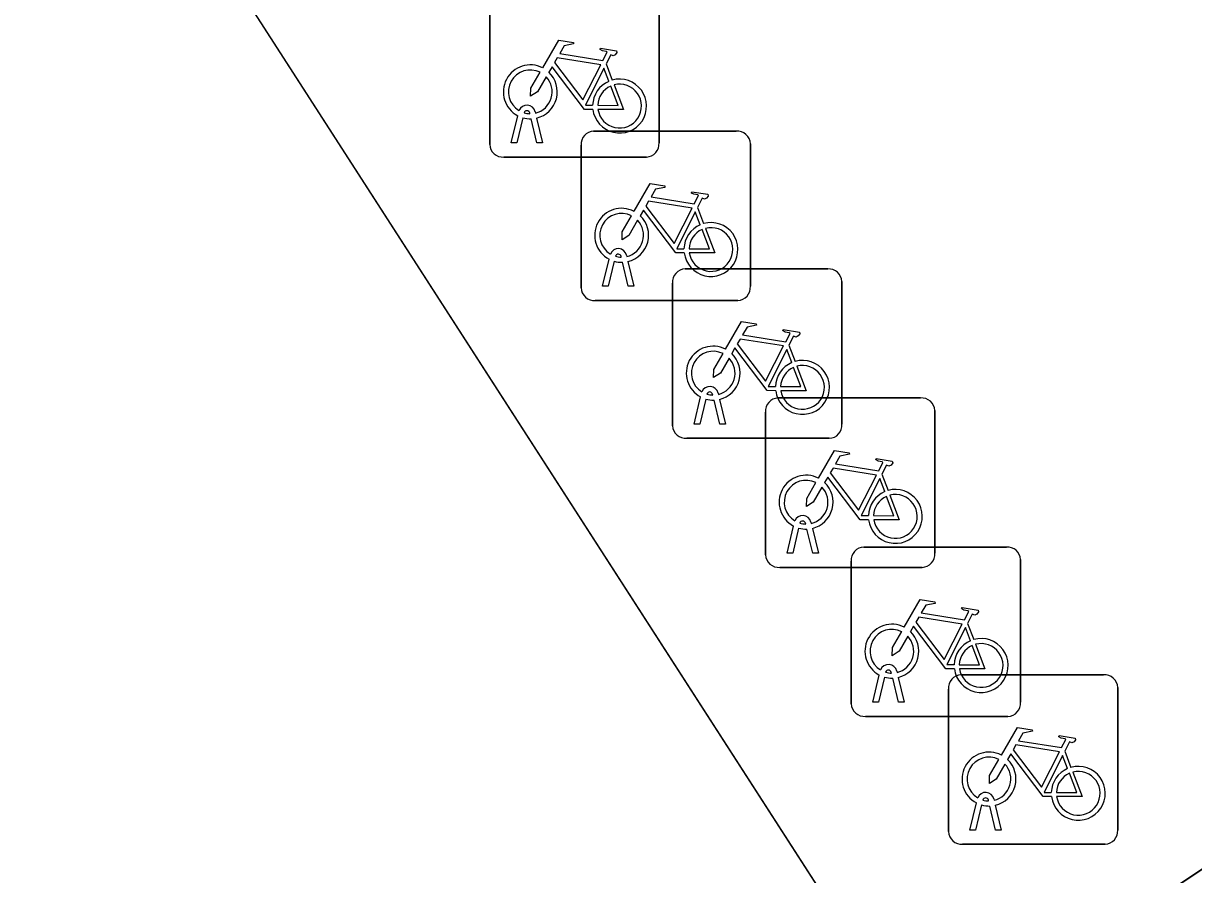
# Model space of a CAD drawing. Extents: x 161483 to 162250, y 379484 to 380833.
# Drawn here: x 161911.99 to 161918.9, y 379905.37 to 379910.39 of the extents above; entities that cross this region are included whole.
import ezdxf

# ---------------------------------------------------------------- set-up
doc = ezdxf.new("R2010")
doc.units = 0
for name, color, linetype in [('IMGEO_Fietsenrek', 7, 'Continuous'), ('IMGEO_Groenvoorziening', 7, 'Continuous'), ('IMGEO_Voetpad_open', 7, 'Continuous')]:
    doc.layers.add(name, color=color, linetype=linetype)

msp = doc.modelspace()

# ---------------------------------------------------------------- linework, layer by layer
at = {"layer": 'IMGEO_Fietsenrek'}
for p, q in [((161914.7455, 379909.6729), (161914.7455, 379910.5138)), ((161914.7455, 379910.5138), (161914.7455, 379909.6729)), ((161915.7445, 379910.5231), (161915.7445, 379909.6822)), ((161915.7445, 379909.6822), (161915.7445, 379910.5231)), ((161915.4322, 379910.1472), (161915.4685, 379910.052)), ((161914.8725, 379909.6823), (161914.9108, 379909.8423)), ((161914.9412, 379909.8301), (161914.9059, 379909.6823)), ((161914.9829, 379909.8539), (161914.9819, 379909.8582)), ((161915.024, 379909.6823), (161914.9901, 379909.824)), ((161915.0136, 379909.8654), (161915.0154, 379909.8575)), ((161915.0224, 379909.8283), (161915.0574, 379909.6823)), ((161915.3589, 379909.7515), (161916.1998, 379909.7515)), ((161916.1998, 379909.7515), (161915.3589, 379909.7515)), ((161914.9059, 379909.6823), (161914.8725, 379909.6823)), ((161915.0574, 379909.6823), (161915.024, 379909.6823)), ((161916.2835, 379909.6771), (161916.2835, 379908.8362)), ((161916.2835, 379908.8362), (161916.2835, 379909.6771)), ((161915.2845, 379908.8269), (161915.2845, 379909.6678)), ((161915.2845, 379909.6678), (161915.2845, 379908.8269)), ((161915.6701, 379909.5985), (161914.8292, 379909.5985)), ((161914.8292, 379909.5985), (161915.6701, 379909.5985)), ((161915.9712, 379909.3012), (161916.0075, 379909.206)), ((161915.4115, 379908.8363), (161915.4498, 379908.9963)), ((161915.5219, 379909.0079), (161915.5209, 379909.0122)), ((161915.5526, 379909.0194), (161915.5544, 379909.0115)), ((161915.4802, 379908.9841), (161915.4449, 379908.8363)), ((161915.563, 379908.8363), (161915.5291, 379908.978)), ((161915.5614, 379908.9823), (161915.5964, 379908.8363)), ((161915.8989, 379908.9385), (161916.7398, 379908.9385)), ((161916.7398, 379908.9385), (161915.8989, 379908.9385)), ((161915.8245, 379908.0139), (161915.8245, 379908.8548)), ((161915.8245, 379908.8548), (161915.8245, 379908.0139)), ((161916.8235, 379908.8641), (161916.8235, 379908.0232)), ((161916.8235, 379908.0232), (161916.8235, 379908.8641)), ((161915.4449, 379908.8363), (161915.4115, 379908.8363)), ((161915.5964, 379908.8363), (161915.563, 379908.8363)), ((161916.2091, 379908.7525), (161915.3682, 379908.7525)), ((161915.3682, 379908.7525), (161916.2091, 379908.7525)), ((161916.5112, 379908.4882), (161916.5475, 379908.393)), ((161915.9515, 379908.0233), (161915.9898, 379908.1833)), ((161916.0202, 379908.1711), (161915.9849, 379908.0233)), ((161916.0619, 379908.1949), (161916.0609, 379908.1992)), ((161916.103, 379908.0233), (161916.0691, 379908.165)), ((161916.0926, 379908.2064), (161916.0944, 379908.1985)), ((161916.1014, 379908.1693), (161916.1364, 379908.0233)), ((161916.4469, 379908.1775), (161917.2878, 379908.1775)), ((161917.2878, 379908.1775), (161916.4469, 379908.1775)), ((161916.3725, 379907.2529), (161916.3725, 379908.0938)), ((161916.3725, 379908.0938), (161916.3725, 379907.2529)), ((161917.3715, 379908.1031), (161917.3715, 379907.2622)), ((161917.3715, 379907.2622), (161917.3715, 379908.1031)), ((161915.9849, 379908.0233), (161915.9515, 379908.0233)), ((161916.1364, 379908.0233), (161916.103, 379908.0233)), ((161916.7491, 379907.9395), (161915.9082, 379907.9395)), ((161915.9082, 379907.9395), (161916.7491, 379907.9395)), ((161917.0592, 379907.7272), (161917.0955, 379907.632)), ((161916.4995, 379907.2623), (161916.5378, 379907.4223)), ((161916.5682, 379907.4101), (161916.5329, 379907.2623)), ((161916.6099, 379907.4339), (161916.6089, 379907.4382)), ((161916.651, 379907.2623), (161916.6171, 379907.404)), ((161916.6406, 379907.4454), (161916.6424, 379907.4375)), ((161916.6494, 379907.4083), (161916.6844, 379907.2623)), ((161916.5329, 379907.2623), (161916.4995, 379907.2623)), ((161916.6844, 379907.2623), (161916.651, 379907.2623)), ((161916.9529, 379907.2985), (161917.7938, 379907.2985)), ((161917.7938, 379907.2985), (161916.9529, 379907.2985)), ((161916.8785, 379906.3739), (161916.8785, 379907.2148)), ((161916.8785, 379907.2148), (161916.8785, 379906.3739)), ((161917.8775, 379907.2241), (161917.8775, 379906.3832)), ((161917.8775, 379906.3832), (161917.8775, 379907.2241)), ((161917.2971, 379907.1785), (161916.4562, 379907.1785)), ((161916.4562, 379907.1785), (161917.2971, 379907.1785)), ((161917.5652, 379906.8482), (161917.6015, 379906.753)), ((161917.0055, 379906.3833), (161917.0438, 379906.5433)), ((161917.0742, 379906.5311), (161917.0389, 379906.3833)), ((161917.1159, 379906.5549), (161917.1149, 379906.5592)), ((161917.157, 379906.3833), (161917.1231, 379906.525)), ((161917.1466, 379906.5664), (161917.1484, 379906.5585)), ((161917.1554, 379906.5293), (161917.1904, 379906.3833)), ((161917.5259, 379906.5445), (161918.3668, 379906.5445)), ((161918.3668, 379906.5445), (161917.5259, 379906.5445)), ((161917.4515, 379905.6199), (161917.4515, 379906.4608)), ((161917.4515, 379906.4608), (161917.4515, 379905.6199)), ((161918.4505, 379906.4701), (161918.4505, 379905.6292)), ((161918.4505, 379905.6292), (161918.4505, 379906.4701)), ((161917.0389, 379906.3833), (161917.0055, 379906.3833)), ((161917.1904, 379906.3833), (161917.157, 379906.3833)), ((161917.8031, 379906.2995), (161916.9622, 379906.2995)), ((161916.9622, 379906.2995), (161917.8031, 379906.2995)), ((161918.1382, 379906.0942), (161918.1745, 379905.999)), ((161917.7196, 379905.8124), (161917.7214, 379905.8045)), ((161917.5785, 379905.6293), (161917.6168, 379905.7893)), ((161917.6472, 379905.7771), (161917.6119, 379905.6293)), ((161917.6889, 379905.8009), (161917.6879, 379905.8052)), ((161917.73, 379905.6293), (161917.6961, 379905.771)), ((161917.7284, 379905.7753), (161917.7634, 379905.6293)), ((161917.6119, 379905.6293), (161917.5785, 379905.6293)), ((161917.7634, 379905.6293), (161917.73, 379905.6293)), ((161918.3761, 379905.5455), (161917.5352, 379905.5455)), ((161917.5352, 379905.5455), (161918.3761, 379905.5455))]:
    msp.add_line(p, q, dxfattribs=at)
for points in [[(161915.0581, 379910.1242), (161915.1528, 379910.2877), (161915.239, 379910.2739), (161915.2407, 379910.2652), (161915.1846, 379910.2543), (161915.1584, 379910.209), (161915.4136, 379910.1682)], [(161915.4136, 379910.1682), (161915.4386, 379910.217), (161915.4335, 379910.221), (161915.4103, 379910.2247), (161915.3976, 379910.2322), (161915.3966, 379910.2353), (161915.3988, 379910.2399), (161915.4936, 379910.2248), (161915.4959, 379910.2145), (161915.4865, 379910.2021), (161915.4741, 379910.1957), (161915.4596, 379910.2019), (161915.4322, 379910.1472)], [(161915.4007, 379910.143), (161915.1439, 379910.184), (161915.1272, 379910.1552), (161915.2942, 379909.9349), (161915.4007, 379910.143)], [(161915.0788, 379910.0717), (161915.0272, 379909.9825), (161914.9873, 379909.9565), (161914.9885, 379910.004), (161915.043, 379910.0982)], [(161915.3538, 379909.8795), (161915.3041, 379909.8796), (161915.1134, 379910.1313), (161915.0944, 379910.0985)], [(161915.4487, 379910.045), (161915.4194, 379910.1218), (161915.31, 379909.9037), (161915.3527, 379909.9036)], [(161915.4792, 379910.0238), (161915.5342, 379909.8792), (161915.3841, 379909.8795)], [(161915.3827, 379909.9035), (161915.5026, 379909.9033), (161915.4594, 379910.0169)], [(161915.5971, 379909.2782), (161915.6918, 379909.4417), (161915.778, 379909.4279), (161915.7797, 379909.4192), (161915.7236, 379909.4083), (161915.6974, 379909.363), (161915.9526, 379909.3222)], [(161915.9397, 379909.297), (161915.6829, 379909.338), (161915.6662, 379909.3092), (161915.8332, 379909.0889), (161915.9397, 379909.297)], [(161915.9526, 379909.3222), (161915.9776, 379909.371), (161915.9725, 379909.375), (161915.9493, 379909.3787), (161915.9366, 379909.3862), (161915.9356, 379909.3893), (161915.9378, 379909.3939), (161916.0326, 379909.3788), (161916.0349, 379909.3685), (161916.0255, 379909.3561), (161916.0131, 379909.3497), (161915.9986, 379909.3559), (161915.9712, 379909.3012)], [(161915.8928, 379909.0335), (161915.8431, 379909.0336), (161915.6524, 379909.2853), (161915.6334, 379909.2525)], [(161915.9877, 379909.199), (161915.9584, 379909.2758), (161915.849, 379909.0577), (161915.8917, 379909.0576)], [(161915.6178, 379909.2257), (161915.5662, 379909.1365), (161915.5263, 379909.1105), (161915.5275, 379909.158), (161915.582, 379909.2522)], [(161915.9217, 379909.0575), (161916.0416, 379909.0573), (161915.9984, 379909.1709)], [(161916.0182, 379909.1778), (161916.0732, 379909.0332), (161915.9231, 379909.0335)], [(161916.1371, 379908.4652), (161916.2318, 379908.6287), (161916.318, 379908.6149), (161916.3197, 379908.6062), (161916.2636, 379908.5953), (161916.2374, 379908.55), (161916.4926, 379908.5092)], [(161916.4926, 379908.5092), (161916.5176, 379908.558), (161916.5125, 379908.562), (161916.4893, 379908.5657), (161916.4766, 379908.5732), (161916.4756, 379908.5763), (161916.4778, 379908.5809), (161916.5726, 379908.5658), (161916.5749, 379908.5555), (161916.5655, 379908.5431), (161916.5531, 379908.5367), (161916.5386, 379908.5429), (161916.5112, 379908.4882)], [(161916.4797, 379908.484), (161916.2229, 379908.525), (161916.2062, 379908.4962), (161916.3732, 379908.2759), (161916.4797, 379908.484)], [(161916.1578, 379908.4127), (161916.1062, 379908.3235), (161916.0663, 379908.2975), (161916.0675, 379908.345), (161916.122, 379908.4392)], [(161916.4328, 379908.2205), (161916.3831, 379908.2206), (161916.1924, 379908.4723), (161916.1734, 379908.4395)], [(161916.5277, 379908.386), (161916.4984, 379908.4628), (161916.389, 379908.2447), (161916.4317, 379908.2446)], [(161916.5582, 379908.3648), (161916.6132, 379908.2202), (161916.4631, 379908.2205)], [(161916.4617, 379908.2445), (161916.5816, 379908.2443), (161916.5384, 379908.3579)], [(161916.6851, 379907.7042), (161916.7798, 379907.8677), (161916.866, 379907.8539), (161916.8677, 379907.8452), (161916.8116, 379907.8343), (161916.7854, 379907.789), (161917.0406, 379907.7482)], [(161917.0406, 379907.7482), (161917.0656, 379907.797), (161917.0605, 379907.801), (161917.0373, 379907.8047), (161917.0246, 379907.8122), (161917.0236, 379907.8153), (161917.0258, 379907.8199), (161917.1206, 379907.8048), (161917.1229, 379907.7945), (161917.1135, 379907.7821), (161917.1011, 379907.7757), (161917.0866, 379907.7819), (161917.0592, 379907.7272)], [(161917.0277, 379907.723), (161916.7709, 379907.764), (161916.7542, 379907.7352), (161916.9212, 379907.5149), (161917.0277, 379907.723)], [(161916.7058, 379907.6517), (161916.6542, 379907.5625), (161916.6143, 379907.5365), (161916.6155, 379907.584), (161916.67, 379907.6782)], [(161916.9808, 379907.4595), (161916.9311, 379907.4596), (161916.7404, 379907.7113), (161916.7214, 379907.6785)], [(161917.0757, 379907.625), (161917.0464, 379907.7018), (161916.937, 379907.4837), (161916.9797, 379907.4836)], [(161917.0097, 379907.4835), (161917.1296, 379907.4833), (161917.0864, 379907.5969)], [(161917.1062, 379907.6038), (161917.1612, 379907.4592), (161917.0111, 379907.4595)], [(161917.1911, 379906.8252), (161917.2858, 379906.9887), (161917.372, 379906.9749), (161917.3737, 379906.9662), (161917.3176, 379906.9553), (161917.2914, 379906.91), (161917.5466, 379906.8692)], [(161917.5466, 379906.8692), (161917.5716, 379906.918), (161917.5665, 379906.922), (161917.5433, 379906.9257), (161917.5306, 379906.9332), (161917.5296, 379906.9363), (161917.5318, 379906.9409), (161917.6266, 379906.9258), (161917.6289, 379906.9155), (161917.6195, 379906.9031), (161917.6071, 379906.8967), (161917.5926, 379906.9029), (161917.5652, 379906.8482)], [(161917.5337, 379906.844), (161917.2769, 379906.885), (161917.2602, 379906.8562), (161917.4272, 379906.6359), (161917.5337, 379906.844)], [(161917.2118, 379906.7727), (161917.1602, 379906.6835), (161917.1203, 379906.6575), (161917.1215, 379906.705), (161917.176, 379906.7992)], [(161917.4868, 379906.5805), (161917.4371, 379906.5806), (161917.2464, 379906.8323), (161917.2274, 379906.7995)], [(161917.5817, 379906.746), (161917.5524, 379906.8228), (161917.443, 379906.6047), (161917.4857, 379906.6046)], [(161917.5157, 379906.6045), (161917.6356, 379906.6043), (161917.5924, 379906.7179)], [(161917.6122, 379906.7248), (161917.6672, 379906.5802), (161917.5171, 379906.5805)], [(161917.7641, 379906.0712), (161917.8588, 379906.2347), (161917.945, 379906.2209), (161917.9467, 379906.2122), (161917.8906, 379906.2013), (161917.8644, 379906.156), (161918.1196, 379906.1152)], [(161918.1196, 379906.1152), (161918.1446, 379906.164), (161918.1395, 379906.168), (161918.1163, 379906.1717), (161918.1036, 379906.1792), (161918.1026, 379906.1823), (161918.1048, 379906.1869), (161918.1996, 379906.1718), (161918.2019, 379906.1615), (161918.1925, 379906.1491), (161918.1801, 379906.1427), (161918.1656, 379906.1489), (161918.1382, 379906.0942)], [(161918.1067, 379906.09), (161917.8499, 379906.131), (161917.8332, 379906.1022), (161918.0002, 379905.8819), (161918.1067, 379906.09)], [(161917.7848, 379906.0187), (161917.7332, 379905.9295), (161917.6933, 379905.9035), (161917.6945, 379905.951), (161917.749, 379906.0452)], [(161918.0598, 379905.8265), (161918.0101, 379905.8266), (161917.8194, 379906.0783), (161917.8004, 379906.0455)], [(161918.1547, 379905.992), (161918.1254, 379906.0688), (161918.016, 379905.8507), (161918.0587, 379905.8506)], [(161918.0887, 379905.8505), (161918.2086, 379905.8503), (161918.1654, 379905.9639)], [(161918.1852, 379905.9708), (161918.2402, 379905.8262), (161918.0901, 379905.8265)]]:
    msp.add_lwpolyline(points, dxfattribs=at)
for centre, radius, start, end in [((161914.9851, 379909.9829), 0.159, 62.67661, 242.13685), ((161914.9851, 379909.9829), 0.129, 63.31916, 238.90302), ((161914.9851, 379909.9829), 0.159, 283.5766, 46.60424), ((161914.9851, 379909.9829), 0.129, 283.60429, 43.43025), ((161915.5117, 379909.8989), 0.159, 113.3408, 178.32165), ((161915.5117, 379909.8989), 0.159, 187.0065, 105.77075), ((161915.5117, 379909.8989), 0.129, 188.67146, 104.58832), ((161915.5117, 379909.8989), 0.129, 113.92302, 177.95563), ((161914.9649, 379909.8543), 0.0499, 12.8025, 158.69338), ((161914.9851, 379909.9829), 0.159, 253.99666, 271.78671), ((161914.9649, 379909.8543), 0.0174, 12.8025, 163.45023), ((161914.9851, 379909.9829), 0.129, 253.41502, 269.02044), ((161915.3622, 379909.6736), 0.0779, 92.4484, 184.28452), ((161915.3622, 379909.6736), 0.0779, 92.4484, 184.28452), ((161916.2056, 379909.6738), 0.0779, 2.4484, 94.28452), ((161916.2056, 379909.6738), 0.0779, 2.4484, 94.28452), ((161915.6668, 379909.6764), 0.0779, 272.4484, 4.28452), ((161915.6668, 379909.6764), 0.0779, 272.4484, 4.28452), ((161914.8234, 379909.6762), 0.0779, 182.4484, 274.28452), ((161914.8234, 379909.6762), 0.0779, 182.4484, 274.28452), ((161915.5241, 379909.1369), 0.159, 62.67661, 242.13685), ((161915.5241, 379909.1369), 0.129, 63.31916, 238.90302), ((161915.5241, 379909.1369), 0.129, 283.60429, 43.43025), ((161915.5241, 379909.1369), 0.159, 283.5766, 46.60424), ((161916.0507, 379909.0529), 0.159, 113.3408, 178.32165), ((161916.0507, 379909.0529), 0.159, 187.0065, 105.77075), ((161916.0507, 379909.0529), 0.129, 113.92302, 177.95563), ((161916.0507, 379909.0529), 0.129, 188.67146, 104.58832), ((161915.5039, 379909.0083), 0.0499, 12.8025, 158.69338), ((161915.5039, 379909.0083), 0.0174, 12.8025, 163.45023), ((161915.5241, 379909.1369), 0.129, 253.41502, 269.02044), ((161915.5241, 379909.1369), 0.159, 253.99666, 271.78671), ((161915.9022, 379908.8606), 0.0779, 92.4484, 184.28452), ((161915.9022, 379908.8606), 0.0779, 92.4484, 184.28452), ((161916.7456, 379908.8608), 0.0779, 2.4484, 94.28452), ((161916.7456, 379908.8608), 0.0779, 2.4484, 94.28452), ((161915.3624, 379908.8302), 0.0779, 182.4484, 274.28452), ((161915.3624, 379908.8302), 0.0779, 182.4484, 274.28452), ((161916.2058, 379908.8304), 0.0779, 272.4484, 4.28452), ((161916.2058, 379908.8304), 0.0779, 272.4484, 4.28452), ((161916.0641, 379908.3239), 0.159, 62.67661, 242.13685), ((161916.0641, 379908.3239), 0.129, 63.31916, 238.90302), ((161916.0641, 379908.3239), 0.159, 283.5766, 46.60424), ((161916.0641, 379908.3239), 0.129, 283.60429, 43.43025), ((161916.5907, 379908.2399), 0.159, 113.3408, 178.32165), ((161916.5907, 379908.2399), 0.159, 187.0065, 105.77075), ((161916.5907, 379908.2399), 0.129, 188.67146, 104.58832), ((161916.5907, 379908.2399), 0.129, 113.92302, 177.95563), ((161916.0439, 379908.1953), 0.0499, 12.8025, 158.69338), ((161916.0641, 379908.3239), 0.159, 253.99666, 271.78671), ((161916.0439, 379908.1953), 0.0174, 12.8025, 163.45023), ((161916.0641, 379908.3239), 0.129, 253.41502, 269.02044), ((161916.4502, 379908.0996), 0.0779, 92.4484, 184.28452), ((161916.4502, 379908.0996), 0.0779, 92.4484, 184.28452), ((161917.2936, 379908.0998), 0.0779, 2.4484, 94.28452), ((161917.2936, 379908.0998), 0.0779, 2.4484, 94.28452), ((161916.7458, 379908.0174), 0.0779, 272.4484, 4.28452), ((161916.7458, 379908.0174), 0.0779, 272.4484, 4.28452), ((161915.9024, 379908.0172), 0.0779, 182.4484, 274.28452), ((161915.9024, 379908.0172), 0.0779, 182.4484, 274.28452), ((161916.6121, 379907.5629), 0.159, 62.67661, 242.13685), ((161916.6121, 379907.5629), 0.129, 63.31916, 238.90302), ((161916.6121, 379907.5629), 0.159, 283.5766, 46.60424), ((161916.6121, 379907.5629), 0.129, 283.60429, 43.43025), ((161917.1387, 379907.4789), 0.159, 113.3408, 178.32165), ((161917.1387, 379907.4789), 0.159, 187.0065, 105.77075), ((161917.1387, 379907.4789), 0.129, 188.67146, 104.58832), ((161917.1387, 379907.4789), 0.129, 113.92302, 177.95563), ((161916.5919, 379907.4343), 0.0499, 12.8025, 158.69338), ((161916.6121, 379907.5629), 0.159, 253.99666, 271.78671), ((161916.5919, 379907.4343), 0.0174, 12.8025, 163.45023), ((161916.6121, 379907.5629), 0.129, 253.41502, 269.02044), ((161916.9562, 379907.2206), 0.0779, 92.4484, 184.28452), ((161916.9562, 379907.2206), 0.0779, 92.4484, 184.28452), ((161917.2938, 379907.2564), 0.0779, 272.4484, 4.28452), ((161917.2938, 379907.2564), 0.0779, 272.4484, 4.28452), ((161917.7996, 379907.2208), 0.0779, 2.4484, 94.28452), ((161917.7996, 379907.2208), 0.0779, 2.4484, 94.28452), ((161916.4504, 379907.2562), 0.0779, 182.4484, 274.28452), ((161916.4504, 379907.2562), 0.0779, 182.4484, 274.28452), ((161917.1181, 379906.6839), 0.159, 62.67661, 242.13685), ((161917.1181, 379906.6839), 0.129, 63.31916, 238.90302), ((161917.1181, 379906.6839), 0.159, 283.5766, 46.60424), ((161917.1181, 379906.6839), 0.129, 283.60429, 43.43025), ((161917.6447, 379906.5999), 0.159, 113.3408, 178.32165), ((161917.6447, 379906.5999), 0.159, 187.0065, 105.77075), ((161917.6447, 379906.5999), 0.129, 113.92302, 177.95563), ((161917.6447, 379906.5999), 0.129, 188.67146, 104.58832), ((161917.0979, 379906.5553), 0.0499, 12.8025, 158.69338), ((161917.0979, 379906.5553), 0.0174, 12.8025, 163.45023), ((161917.1181, 379906.6839), 0.159, 253.99666, 271.78671), ((161917.1181, 379906.6839), 0.129, 253.41502, 269.02044), ((161917.5292, 379906.4666), 0.0779, 92.4484, 184.28452), ((161917.5292, 379906.4666), 0.0779, 92.4484, 184.28452), ((161918.3726, 379906.4668), 0.0779, 2.4484, 94.28452), ((161918.3726, 379906.4668), 0.0779, 2.4484, 94.28452), ((161916.9564, 379906.3772), 0.0779, 182.4484, 274.28452), ((161916.9564, 379906.3772), 0.0779, 182.4484, 274.28452), ((161917.7998, 379906.3774), 0.0779, 272.4484, 4.28452), ((161917.7998, 379906.3774), 0.0779, 272.4484, 4.28452), ((161917.6911, 379905.9299), 0.159, 62.67661, 242.13685), ((161917.6911, 379905.9299), 0.129, 63.31916, 238.90302), ((161917.6911, 379905.9299), 0.129, 283.60429, 43.43025), ((161917.6911, 379905.9299), 0.159, 283.5766, 46.60424), ((161918.2177, 379905.8459), 0.159, 113.3408, 178.32165), ((161918.2177, 379905.8459), 0.159, 187.0065, 105.77075), ((161918.2177, 379905.8459), 0.129, 113.92302, 177.95563), ((161918.2177, 379905.8459), 0.129, 188.67146, 104.58832), ((161917.6709, 379905.8013), 0.0499, 12.8025, 158.69338), ((161917.6709, 379905.8013), 0.0174, 12.8025, 163.45023), ((161917.6911, 379905.9299), 0.159, 253.99666, 271.78671), ((161917.6911, 379905.9299), 0.129, 253.41502, 269.02044), ((161917.5294, 379905.6232), 0.0779, 182.4484, 274.28452), ((161917.5294, 379905.6232), 0.0779, 182.4484, 274.28452), ((161918.3728, 379905.6234), 0.0779, 272.4484, 4.28452), ((161918.3728, 379905.6234), 0.0779, 272.4484, 4.28452)]:
    msp.add_arc(centre, radius, start, end, dxfattribs=at)
at = {"layer": 'IMGEO_Groenvoorziening'}
msp.add_lwpolyline([(161926.435, 379908.372), (161925.535, 379909.774), (161917.315, 379904.313), (161910.601, 379914.724), (161885.572, 379898.032), (161887.798, 379896.394), (161889.4, 379895.196), (161892.997, 379892.744), (161894.96, 379891.907), (161897.737, 379891.246), (161900.618, 379891.023), (161903.439, 379891.175), (161906.109, 379891.645), (161908.927, 379892.489), (161911.851, 379893.742), (161914.037, 379894.953), (161916.217, 379896.525), (161919.331, 379899.56), (161920.364, 379900.579), (161920.673, 379900.866)], dxfattribs=at)
at = {"layer": 'IMGEO_Voetpad_open'}
msp.add_lwpolyline([(161940.066, 379936.846), (161917.713, 379922.226), (161917.511, 379922.099), (161915.882, 379924.546), (161913.326, 379922.864), (161914.964, 379920.405), (161915.385, 379919.773), (161909.74, 379916.018), (161909.33, 379916.634), (161885.502, 379900.585), (161884.029, 379899.659), (161883.096, 379899.256), (161882.722, 379899.15), (161884.803, 379897.519), (161885.572, 379898.032), (161910.601, 379914.724), (161917.315, 379904.313), (161925.535, 379909.774), (161918.791, 379920.277), (161994.353, 379970.336)], dxfattribs=at)

doc.saveas('drawing.dxf')
